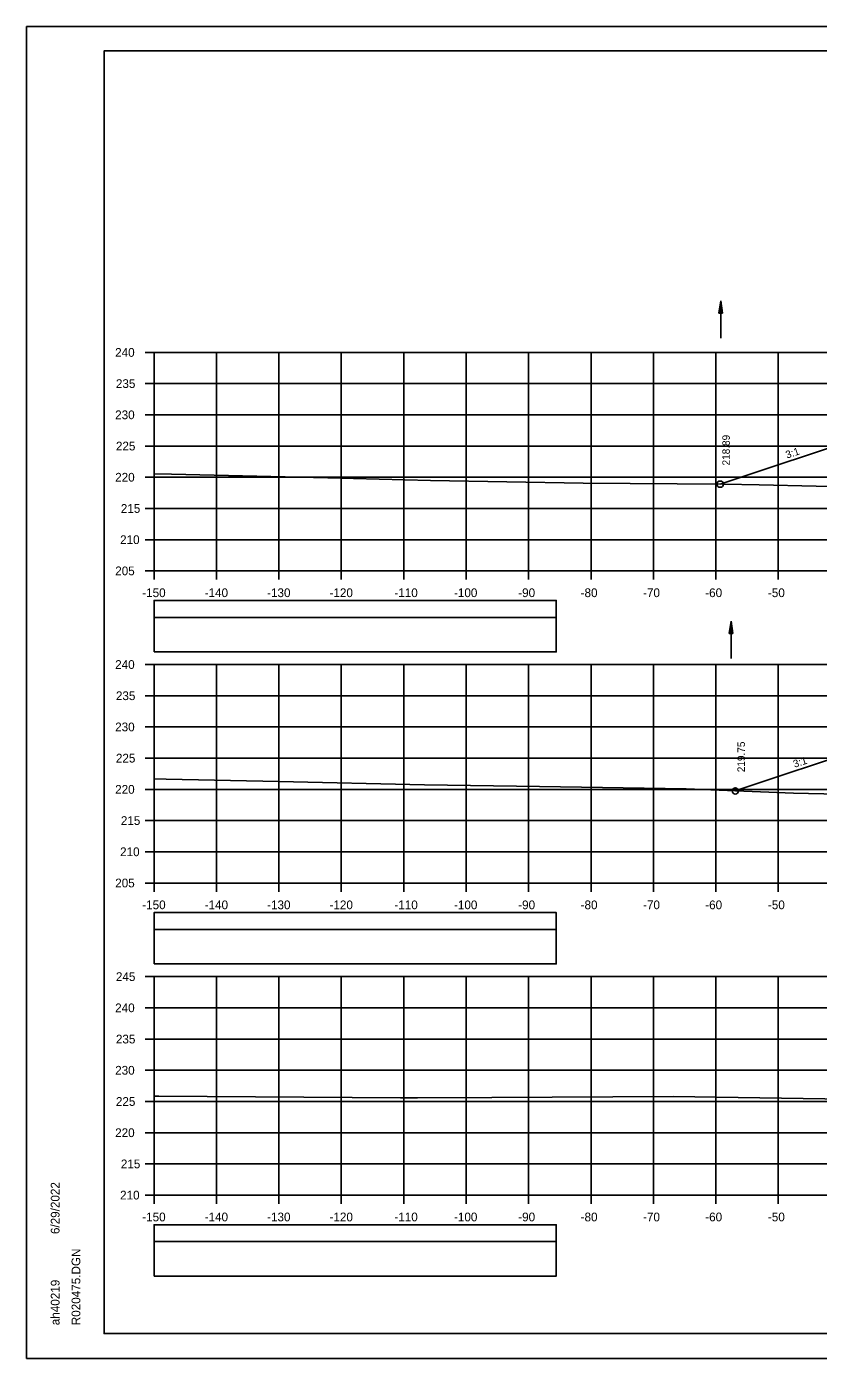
# Model space of a CAD drawing. Extents: x 1386544 to 1388153, y 379785 to 390999.
# Drawn here: x 1387189.3 to 1387316.1, y 388865.6 to 389078.9 of the extents above; entities that cross this region are included whole.
import ezdxf

# ---------------------------------------------------------------- set-up
doc = ezdxf.new("R2010")
doc.units = 0
for name, color, linetype in [('R_Axis', 7, 'Continuous'), ('R_Axis Annot', 7, 'Continuous'), ('R_Border', 7, 'Continuous'), ('R_Exist Surface', 7, 'Continuous'), ('R_Fin Surface', 7, 'Continuous'), ('R_Grid', 7, 'Continuous'), ('R_No Plot', 7, 'Continuous'), ('R_Water', 7, 'Continuous'), ('R_Xsect Elev', 7, 'Continuous'), ('R_Xsect Slope', 7, 'Continuous')]:
    doc.layers.add(name, color=color, linetype=linetype)

msp = doc.modelspace()

# ---------------------------------------------------------------- linework, layer by layer
at = {"layer": 'R_Axis'}
for p, q in [((1387208.28, 389026.71), (1387209.68, 389026.71)), ((1387209.68, 388991.71), (1387209.68, 389026.71)), ((1387208.28, 389021.71), (1387209.68, 389021.71)), ((1387208.28, 389016.71), (1387209.68, 389016.71)), ((1387208.28, 389011.71), (1387209.68, 389011.71)), ((1387208.28, 389006.71), (1387209.68, 389006.71)), ((1387208.28, 389001.71), (1387209.68, 389001.71)), ((1387208.28, 388996.71), (1387209.68, 388996.71)), ((1387208.28, 388991.71), (1387209.68, 388991.71)), ((1387209.68, 388991.71), (1387509.68, 388991.71)), ((1387209.68, 388990.31), (1387209.68, 388991.71)), ((1387219.68, 388990.31), (1387219.68, 388991.71)), ((1387229.68, 388990.31), (1387229.68, 388991.71)), ((1387239.68, 388990.31), (1387239.68, 388991.71)), ((1387249.68, 388990.31), (1387249.68, 388991.71)), ((1387259.68, 388990.31), (1387259.68, 388991.71)), ((1387269.68, 388990.31), (1387269.68, 388991.71)), ((1387279.68, 388990.31), (1387279.68, 388991.71)), ((1387289.68, 388990.31), (1387289.68, 388991.71)), ((1387299.68, 388990.31), (1387299.68, 388991.71)), ((1387309.68, 388990.31), (1387309.68, 388991.71)), ((1387208.28, 388976.71), (1387209.68, 388976.71)), ((1387209.68, 388941.71), (1387209.68, 388976.71)), ((1387208.28, 388971.71), (1387209.68, 388971.71)), ((1387208.28, 388966.71), (1387209.68, 388966.71)), ((1387208.28, 388961.71), (1387209.68, 388961.71)), ((1387208.28, 388956.71), (1387209.68, 388956.71)), ((1387208.28, 388951.71), (1387209.68, 388951.71)), ((1387208.28, 388946.71), (1387209.68, 388946.71)), ((1387208.28, 388941.71), (1387209.68, 388941.71)), ((1387209.68, 388941.71), (1387509.68, 388941.71)), ((1387209.68, 388940.31), (1387209.68, 388941.71)), ((1387219.68, 388940.31), (1387219.68, 388941.71)), ((1387229.68, 388940.31), (1387229.68, 388941.71)), ((1387239.68, 388940.31), (1387239.68, 388941.71)), ((1387249.68, 388940.31), (1387249.68, 388941.71)), ((1387259.68, 388940.31), (1387259.68, 388941.71)), ((1387269.68, 388940.31), (1387269.68, 388941.71)), ((1387279.68, 388940.31), (1387279.68, 388941.71)), ((1387289.68, 388940.31), (1387289.68, 388941.71)), ((1387299.68, 388940.31), (1387299.68, 388941.71)), ((1387309.68, 388940.31), (1387309.68, 388941.71)), ((1387208.28, 388926.71), (1387209.68, 388926.71)), ((1387209.68, 388891.71), (1387209.68, 388926.71)), ((1387208.28, 388921.71), (1387209.68, 388921.71)), ((1387208.28, 388916.71), (1387209.68, 388916.71)), ((1387208.28, 388911.71), (1387209.68, 388911.71)), ((1387208.28, 388906.71), (1387209.68, 388906.71)), ((1387208.28, 388901.71), (1387209.68, 388901.71)), ((1387208.28, 388896.71), (1387209.68, 388896.71)), ((1387208.28, 388891.71), (1387209.68, 388891.71)), ((1387209.68, 388891.71), (1387509.68, 388891.71)), ((1387209.68, 388890.31), (1387209.68, 388891.71)), ((1387219.68, 388890.31), (1387219.68, 388891.71)), ((1387229.68, 388890.31), (1387229.68, 388891.71)), ((1387239.68, 388890.31), (1387239.68, 388891.71)), ((1387249.68, 388890.31), (1387249.68, 388891.71)), ((1387259.68, 388890.31), (1387259.68, 388891.71)), ((1387269.68, 388890.31), (1387269.68, 388891.71)), ((1387279.68, 388890.31), (1387279.68, 388891.71)), ((1387289.68, 388890.31), (1387289.68, 388891.71)), ((1387299.68, 388890.31), (1387299.68, 388891.71)), ((1387309.68, 388890.31), (1387309.68, 388891.71))]:
    msp.add_line(p, q, dxfattribs=at)
at = {"layer": 'R_Axis Annot'}
for points in [[(1387209.68, 388984.27), (1387274.11, 388984.27), (1387274.11, 388986.97), (1387209.68, 388986.97)], [(1387209.68, 388978.74), (1387274.11, 388978.74), (1387274.11, 388984.27), (1387209.68, 388984.27)], [(1387209.68, 388934.27), (1387274.11, 388934.27), (1387274.11, 388936.97), (1387209.68, 388936.97)], [(1387209.68, 388928.74), (1387274.11, 388928.74), (1387274.11, 388934.27), (1387209.68, 388934.27)], [(1387209.68, 388884.27), (1387274.11, 388884.27), (1387274.11, 388886.97), (1387209.68, 388886.97)], [(1387209.68, 388878.74), (1387274.11, 388878.74), (1387274.11, 388884.27), (1387209.68, 388884.27)]]:
    msp.add_lwpolyline(points, close=True, dxfattribs=at)
at = {"layer": 'R_Border'}
for p, q in [((1387201.68, 389075), (1387517.86, 389075)), ((1387201.68, 388869.54), (1387201.68, 389075)), ((1387201.68, 388869.54), (1387201.68, 388869.54)), ((1387517.86, 388869.54), (1387201.68, 388869.54))]:
    msp.add_line(p, q, dxfattribs=at)
at = {"layer": 'R_Exist Surface'}
for points in [[(1387209.68, 389007.28), (1387212.46, 389007.22), (1387237.54, 389006.62), (1387253.99, 389006.17), (1387278.42, 389005.74), (1387300.99, 389005.59), (1387306.6, 389005.48), (1387315.75, 389005.27), (1387334.18, 389004.87)], [(1387209.68, 388958.41), (1387211.61, 388958.37), (1387229.65, 388957.99), (1387252.99, 388957.42), (1387271.45, 388957.19), (1387294.9, 388956.78), (1387312.13, 388956.09), (1387338.79, 388955.53)], [(1387209.68, 388907.54), (1387210.47, 388907.54), (1387249.14, 388907.31), (1387251.91, 388907.3), (1387263.8, 388907.37), (1387292.82, 388907.51), (1387334.48, 388906.85), (1387335.95, 388906.82), (1387338.25, 388906.76), (1387365.59, 388906.16), (1387390.5, 388905.7), (1387417.32, 388905.27), (1387448.49, 388904.06), (1387467.03, 388903.27), (1387476.12, 388903.2), (1387509.68, 388902.16), (1387509.68, 388902.16)]]:
    msp.add_lwpolyline(points, dxfattribs=at)
at = {"layer": 'R_Fin Surface'}
for points in [[(1387300.37, 389005.6), (1387323.68, 389013.36), (1387333.11, 389014.94), (1387339.68, 389016.03), (1387345.68, 389016.27), (1387347.68, 389016.31), (1387359.68, 389016.55), (1387371.68, 389016.31), (1387373.68, 389016.27), (1387379.68, 389016.03), (1387386.24, 389014.94), (1387395.68, 389013.36), (1387421.79, 389004.66), (1387423.59, 389005.26)], [(1387302.79, 388956.46), (1387323.68, 388963.43), (1387333.11, 388965), (1387339.68, 388966.09), (1387345.68, 388966.33), (1387347.68, 388966.37), (1387359.68, 388966.61), (1387371.68, 388966.37), (1387373.68, 388966.33), (1387379.68, 388966.09), (1387386.24, 388965), (1387395.68, 388963.43), (1387422.43, 388954.51), (1387422.45, 388954.52)]]:
    msp.add_lwpolyline(points, dxfattribs=at)
at = {"layer": 'R_Grid'}
for p, q in [((1387209.68, 389026.71), (1387509.68, 389026.71)), ((1387209.68, 388991.71), (1387209.68, 389026.71)), ((1387219.68, 388991.71), (1387219.68, 389026.71)), ((1387229.68, 388991.71), (1387229.68, 389026.71)), ((1387239.68, 388991.71), (1387239.68, 389026.71)), ((1387249.68, 388991.71), (1387249.68, 389026.71)), ((1387259.68, 388991.71), (1387259.68, 389026.71)), ((1387269.68, 388991.71), (1387269.68, 389026.71)), ((1387279.68, 388991.71), (1387279.68, 389026.71)), ((1387289.68, 388991.71), (1387289.68, 389026.71)), ((1387299.68, 388991.71), (1387299.68, 389026.71)), ((1387309.68, 388991.71), (1387309.68, 389026.71)), ((1387209.68, 389021.71), (1387509.68, 389021.71)), ((1387209.68, 389016.71), (1387509.68, 389016.71)), ((1387209.68, 389011.71), (1387509.68, 389011.71)), ((1387209.68, 389006.71), (1387509.68, 389006.71)), ((1387209.68, 389001.71), (1387509.68, 389001.71)), ((1387209.68, 388996.71), (1387509.68, 388996.71)), ((1387209.68, 388991.71), (1387509.68, 388991.71)), ((1387209.68, 388976.71), (1387509.68, 388976.71)), ((1387209.68, 388941.71), (1387209.68, 388976.71)), ((1387219.68, 388941.71), (1387219.68, 388976.71)), ((1387229.68, 388941.71), (1387229.68, 388976.71)), ((1387239.68, 388941.71), (1387239.68, 388976.71)), ((1387249.68, 388941.71), (1387249.68, 388976.71)), ((1387259.68, 388941.71), (1387259.68, 388976.71)), ((1387269.68, 388941.71), (1387269.68, 388976.71)), ((1387279.68, 388941.71), (1387279.68, 388976.71)), ((1387289.68, 388941.71), (1387289.68, 388976.71)), ((1387299.68, 388941.71), (1387299.68, 388976.71)), ((1387309.68, 388941.71), (1387309.68, 388976.71)), ((1387209.68, 388971.71), (1387509.68, 388971.71)), ((1387209.68, 388966.71), (1387509.68, 388966.71)), ((1387209.68, 388961.71), (1387509.68, 388961.71)), ((1387209.68, 388956.71), (1387509.68, 388956.71)), ((1387209.68, 388951.71), (1387509.68, 388951.71)), ((1387209.68, 388946.71), (1387509.68, 388946.71)), ((1387209.68, 388941.71), (1387509.68, 388941.71)), ((1387209.68, 388926.71), (1387509.68, 388926.71)), ((1387209.68, 388891.71), (1387209.68, 388926.71)), ((1387219.68, 388891.71), (1387219.68, 388926.71)), ((1387229.68, 388891.71), (1387229.68, 388926.71)), ((1387239.68, 388891.71), (1387239.68, 388926.71)), ((1387249.68, 388891.71), (1387249.68, 388926.71)), ((1387259.68, 388891.71), (1387259.68, 388926.71)), ((1387269.68, 388891.71), (1387269.68, 388926.71)), ((1387279.68, 388891.71), (1387279.68, 388926.71)), ((1387289.68, 388891.71), (1387289.68, 388926.71)), ((1387299.68, 388891.71), (1387299.68, 388926.71)), ((1387309.68, 388891.71), (1387309.68, 388926.71)), ((1387209.68, 388921.71), (1387509.68, 388921.71)), ((1387209.68, 388916.71), (1387509.68, 388916.71)), ((1387209.68, 388911.71), (1387509.68, 388911.71)), ((1387209.68, 388906.71), (1387509.68, 388906.71)), ((1387209.68, 388901.71), (1387509.68, 388901.71)), ((1387209.68, 388896.71), (1387509.68, 388896.71)), ((1387209.68, 388891.71), (1387509.68, 388891.71))]:
    msp.add_line(p, q, dxfattribs=at)
at = {"layer": 'R_No Plot'}
for p, q in [((1387189.28, 389078.9), (1387522.61, 389078.9)), ((1387189.28, 388865.56), (1387522.61, 388865.56))]:
    msp.add_line(p, q, dxfattribs=at)
for points in [[(1387189.27, 389078.9), (1387522.61, 389078.9), (1387522.61, 388865.56), (1387189.27, 388865.56)], [(1387435.6, 389075), (1387455.22, 389075), (1387455.22, 389065.12), (1387471.33, 389065.12), (1387494.53, 389065.12), (1387494.53, 389040.79), (1387517.86, 389040.79), (1387517.86, 388869.54), (1387201.68, 388869.54), (1387201.68, 389075)]]:
    msp.add_lwpolyline(points, close=True, dxfattribs=at)
for centre in [(1387300.37, 389005.6), (1387302.79, 388956.46)]:
    msp.add_circle(centre, 0.5, dxfattribs=at)
at = {"layer": 'R_Water'}
for p, q in [((1387300.17, 389032.98), (1387300.47, 389034.98)), ((1387300.17, 389032.98), (1387300.47, 389034.98)), ((1387300.22, 389032.98), (1387300.47, 389034.65)), ((1387300.22, 389032.98), (1387300.47, 389034.65)), ((1387300.27, 389032.98), (1387300.47, 389034.31)), ((1387300.27, 389032.98), (1387300.47, 389034.31)), ((1387300.32, 389032.98), (1387300.47, 389033.97)), ((1387300.32, 389032.98), (1387300.47, 389033.97)), ((1387300.47, 389028.98), (1387300.47, 389034.98)), ((1387300.77, 389032.98), (1387300.47, 389034.98)), ((1387300.77, 389032.98), (1387300.47, 389034.98)), ((1387300.72, 389032.98), (1387300.47, 389034.65)), ((1387300.72, 389032.98), (1387300.47, 389034.65)), ((1387300.67, 389032.98), (1387300.47, 389034.31)), ((1387300.67, 389032.98), (1387300.47, 389034.31)), ((1387300.62, 389032.98), (1387300.47, 389033.97)), ((1387300.62, 389032.98), (1387300.47, 389033.97)), ((1387300.17, 389032.98), (1387300.77, 389032.98)), ((1387300.17, 389032.98), (1387300.77, 389032.98)), ((1387300.37, 389032.98), (1387300.47, 389033.63)), ((1387300.37, 389032.98), (1387300.47, 389033.63)), ((1387300.42, 389032.98), (1387300.47, 389033.3)), ((1387300.42, 389032.98), (1387300.47, 389033.3)), ((1387300.56, 389032.98), (1387300.47, 389033.63)), ((1387300.56, 389032.98), (1387300.47, 389033.63)), ((1387300.51, 389032.98), (1387300.47, 389033.3)), ((1387300.51, 389032.98), (1387300.47, 389033.3)), ((1387301.81, 388981.66), (1387302.11, 388983.66)), ((1387301.81, 388981.66), (1387302.11, 388983.66)), ((1387301.86, 388981.66), (1387302.11, 388983.33)), ((1387301.86, 388981.66), (1387302.11, 388983.33)), ((1387301.92, 388981.66), (1387302.11, 388982.99)), ((1387301.92, 388981.66), (1387302.11, 388982.99)), ((1387302.11, 388977.66), (1387302.11, 388983.66)), ((1387302.41, 388981.66), (1387302.11, 388983.66)), ((1387302.41, 388981.66), (1387302.11, 388983.66)), ((1387302.36, 388981.66), (1387302.11, 388983.33)), ((1387302.36, 388981.66), (1387302.11, 388983.33)), ((1387302.31, 388981.66), (1387302.11, 388982.99)), ((1387302.31, 388981.66), (1387302.11, 388982.99)), ((1387301.81, 388981.66), (1387302.41, 388981.66)), ((1387301.81, 388981.66), (1387302.41, 388981.66)), ((1387301.97, 388981.66), (1387302.11, 388982.65)), ((1387301.97, 388981.66), (1387302.11, 388982.65)), ((1387302.02, 388981.66), (1387302.11, 388982.31)), ((1387302.02, 388981.66), (1387302.11, 388982.31)), ((1387302.07, 388981.66), (1387302.11, 388981.98)), ((1387302.07, 388981.66), (1387302.11, 388981.98)), ((1387302.26, 388981.66), (1387302.11, 388982.65)), ((1387302.26, 388981.66), (1387302.11, 388982.65)), ((1387302.21, 388981.66), (1387302.11, 388982.31)), ((1387302.21, 388981.66), (1387302.11, 388982.31)), ((1387302.16, 388981.66), (1387302.11, 388981.98)), ((1387302.16, 388981.66), (1387302.11, 388981.98))]:
    msp.add_line(p, q, dxfattribs=at)

# ---------------------------------------------------------------- texts
at = {"layer": 'R_Axis Annot'}
for s, p in [('240', (1387203.45, 389026.01)), ('235', (1387203.57, 389021.01)), ('230', (1387203.45, 389016.01)), ('225', (1387203.57, 389011.01)), ('220', (1387203.45, 389006.01)), ('215', (1387204.36, 389001.01)), ('210', (1387204.24, 388996.01)), ('205', (1387203.46, 388991.01)), ('-150', (1387207.79, 388987.51)), ('-140', (1387217.79, 388987.51)), ('-130', (1387227.79, 388987.51)), ('-120', (1387237.79, 388987.51)), ('-110', (1387248.18, 388987.51)), ('-100', (1387257.73, 388987.51)), ('-90', (1387268.02, 388987.51)), ('-80', (1387278.02, 388987.51)), ('-70', (1387288.02, 388987.51)), ('-60', (1387297.98, 388987.51)), ('-50', (1387308.02, 388987.51)), ('240', (1387203.45, 388976.01)), ('235', (1387203.57, 388971.01)), ('230', (1387203.45, 388966.01)), ('225', (1387203.57, 388961.01)), ('220', (1387203.45, 388956.01)), ('215', (1387204.36, 388951.01)), ('210', (1387204.24, 388946.01)), ('205', (1387203.46, 388941.01)), ('-150', (1387207.79, 388937.51)), ('-140', (1387217.79, 388937.51)), ('-130', (1387227.79, 388937.51)), ('-120', (1387237.79, 388937.51)), ('-110', (1387248.18, 388937.51)), ('-100', (1387257.73, 388937.51)), ('-90', (1387268.02, 388937.51)), ('-80', (1387278.02, 388937.51)), ('-70', (1387288.02, 388937.51)), ('-60', (1387297.98, 388937.51)), ('-50', (1387308.02, 388937.51)), ('245', (1387203.57, 388926.01)), ('240', (1387203.45, 388921.01)), ('235', (1387203.57, 388916.01)), ('230', (1387203.45, 388911.01)), ('225', (1387203.57, 388906.01)), ('220', (1387203.45, 388901.01)), ('215', (1387204.36, 388896.01)), ('210', (1387204.24, 388891.01)), ('-150', (1387207.79, 388887.51)), ('-140', (1387217.79, 388887.51)), ('-130', (1387227.79, 388887.51)), ('-120', (1387237.79, 388887.51)), ('-110', (1387248.18, 388887.51)), ('-100', (1387257.73, 388887.51)), ('-90', (1387268.02, 388887.51)), ('-80', (1387278.02, 388887.51)), ('-70', (1387288.02, 388887.51)), ('-60', (1387297.98, 388887.51)), ('-50', (1387308.02, 388887.51))]:
    msp.add_text(s, height=1.4, dxfattribs=at).set_placement(p)
at = {"layer": 'R_Border'}
for s, p in [('6/29/2022', (1387194.54, 388885.47)), ('R020475.DGN', (1387197.87, 388870.87)), ('ah40219', (1387194.54, 388870.87))]:
    msp.add_text(s, height=1.4, rotation=90, dxfattribs=at).set_placement(p)
at = {"layer": 'R_Xsect Elev'}
for s, p in [('218.89', (1387301.92, 389008.6)), ('219.75', (1387304.34, 388959.46))]:
    msp.add_text(s, height=1.2, rotation=90, dxfattribs=at).set_placement(p)
at = {"layer": 'R_Xsect Slope'}
for p in [(1387311.08, 389009.69), (1387312.29, 388960.16)]:
    msp.add_text('3:1', height=1.2, rotation=18.4349, dxfattribs=at).set_placement(p)

doc.saveas('drawing.dxf')
